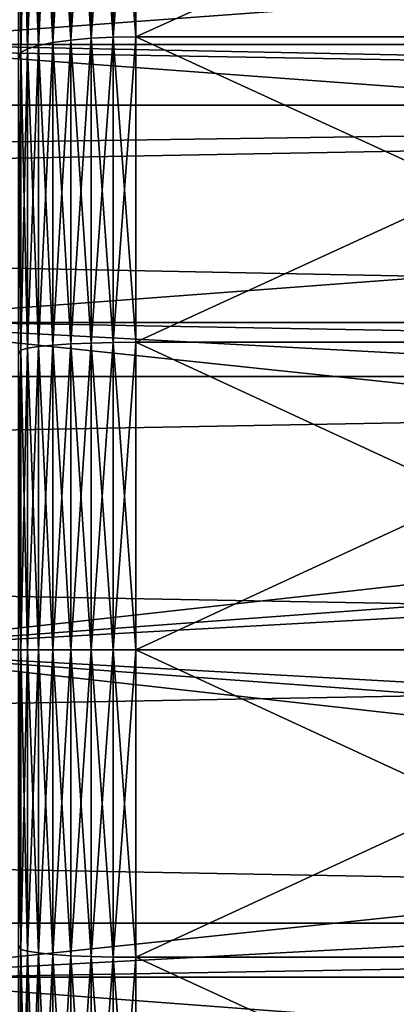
# Model space of a CAD drawing. Header units: metres. Extents: x -17 to 65, y -30 to 30.
# Tile 288 of 413: x 44.5 to 45.5, y -0.9 to 1.6. Entities that reach past the tile are written whole.
import ezdxf

# ---------------------------------------------------------------- set-up
doc = ezdxf.new("R2010")
doc.units = ezdxf.units.M
doc.layers.add('solid_508461', color=7, linetype='CONTINUOUS')

msp = doc.modelspace()

# ---------------------------------------------------------------- linework, layer by layer
at = {"layer": 'solid_508461'}
for points in [[(44, 1.544363, 29.960222), (65, 1.544303, 29.960224), (65, 3.084638, 29.840996)], [(44, 3.08463, 29.840996), (44, 1.544363, 29.960222), (65, 3.084638, 29.840996)], [(44, 3.08463, -29.840996), (65, 3.084638, -29.840996), (65, 1.544303, -29.960224)], [(44, 1.544363, -29.960222), (44, 3.08463, -29.840996), (65, 1.544303, -29.960224)], [(44.587994, 1.549207, -9.283886), (44.633526, 1.555348, -9.320692), (44.633526, 2.319733, -9.160418)], [(44.587994, 2.310572, -9.124245), (44.587994, 1.549207, -9.283886), (44.633526, 2.319733, -9.160418)], [(44.587994, 2.310572, 9.124245), (44.633526, 2.319733, 9.160418), (44.633526, 1.555348, 9.320692)], [(44.633526, 1.555348, -9.320692), (44.685467, 1.559908, -9.348019), (44.685467, 2.326534, -9.187274)], [(44.633526, 2.319733, -9.160418), (44.633526, 1.555348, -9.320692), (44.685467, 2.326534, -9.187274)], [(44.633526, 2.319733, 9.160418), (44.685467, 2.326534, 9.187274), (44.685467, 1.559908, 9.348019)], [(44.633526, 1.555348, 9.320692), (44.633526, 2.319733, 9.160418), (44.685467, 1.559908, 9.348019)], [(44.685467, 1.559908, -9.348019), (44.741821, 1.562711, -9.364815), (44.741821, 2.330714, -9.203781)], [(44.685467, 2.326534, -9.187274), (44.685467, 1.559908, -9.348019), (44.741821, 2.330714, -9.203781)], [(44.685467, 2.326534, 9.187274), (44.741821, 2.330714, 9.203781), (44.741821, 1.562711, 9.364815)], [(44.685467, 1.559908, 9.348019), (44.685467, 2.326534, 9.187274), (44.741821, 1.562711, 9.364815)], [(44.741821, 1.562711, -9.364815), (44.799999, 1.563648, -9.370433), (44.799999, 2.332112, -9.209303)], [(44.741821, 2.330714, -9.203781), (44.741821, 1.562711, -9.364815), (44.799999, 2.332112, -9.209303)], [(44.741821, 2.330714, 9.203781), (44.799999, 2.332112, 9.209303), (44.799999, 1.563648, 9.370433)], [(44.741821, 1.562711, 9.364815), (44.741821, 2.330714, 9.203781), (44.799999, 1.563648, 9.370433)], [(46.5, 2.332112, -9.209303), (44.799999, 2.332112, -9.209303), (44.799999, 1.563648, -9.370433)], [(46.5, 1.563648, -9.370433), (46.5, 2.332112, -9.209303), (44.799999, 1.563648, -9.370433)], [(46.5, 1.563648, 9.370433), (44.799999, 1.563648, 9.370433), (44.799999, 2.332112, 9.209303)], [(46.5, 2.332112, 9.209303), (46.5, 1.563648, 9.370433), (44.799999, 2.332112, 9.209303)], [(44.505764, 1.523903, -9.132253), (44.522858, 1.533175, -9.187817), (44.522858, 2.286663, -9.029827)], [(44.505764, 2.272834, -8.975219), (44.505764, 1.523903, -9.132253), (44.522858, 2.286663, -9.029827)], [(44.505764, 2.272834, 8.975219), (44.522858, 2.286663, 9.029827), (44.522858, 1.533175, 9.187817)], [(44.522858, 1.533175, -9.187817), (44.550625, 1.54172, -9.239018), (44.550625, 2.299406, -9.080149)], [(44.522858, 2.286663, -9.029827), (44.522858, 1.533175, -9.187817), (44.550625, 2.299406, -9.080149)], [(44.522858, 2.286663, 9.029827), (44.550625, 2.299406, 9.080149), (44.550625, 1.54172, 9.239018)], [(44.522858, 1.533175, 9.187817), (44.522858, 2.286663, 9.029827), (44.550625, 1.54172, 9.239018)], [(44.550625, 1.54172, -9.239018), (44.587994, 1.549207, -9.283886), (44.587994, 2.310572, -9.124245)], [(44.550625, 2.299406, -9.080149), (44.550625, 1.54172, -9.239018), (44.587994, 2.310572, -9.124245)], [(44.550625, 2.299406, 9.080149), (44.587994, 2.310572, 9.124245), (44.587994, 1.549207, 9.283886)], [(44.550625, 1.54172, 9.239018), (44.550625, 2.299406, 9.080149), (44.587994, 1.549207, 9.283886)], [(44.587994, 1.549207, 9.283886), (44.587994, 2.310572, 9.124245), (44.633526, 1.555348, 9.320692)], [(44.505764, 1.523903, 9.132253), (44.5, 2.250454, 8.920503), (44.505764, 2.272834, 8.975219)], [(44.505764, 2.272834, -8.975219), (44.5, 2.250446, -8.920505), (44.505764, 1.523903, -9.132253)], [(44.505764, 1.523903, 9.132253), (44.505764, 2.272834, 8.975219), (44.522858, 1.533175, 9.187817)], [(44.505764, 1.523903, 9.132253), (44.5, 1.505854, 9.075926), (44.5, 2.250454, 8.920503)], [(44.505764, 1.523903, -9.132253), (44.5, 2.250446, -8.920505), (44.5, 1.505845, -9.075928)], [(52, 1.389159, -7.878468), (13.5, 1.389214, -7.878456), (13.5, 2.070524, -7.727413)], [(52, 2.070505, -7.727415), (52, 1.389159, -7.878468), (13.5, 2.070524, -7.727413)], [(52, 2.070505, 7.727415), (13.5, 2.070524, 7.727413), (13.5, 1.389214, 7.878456)], [(52, 1.389159, 7.878468), (52, 2.070505, 7.727415), (13.5, 1.389214, 7.878456)], [(35, 1.729163, -6.265776), (51.500004, 1.396535, -6.348204), (51.500004, 1.947275, -6.201461)], [(35, 1.729163, 6.265776), (51.500004, 1.947274, 6.201461), (51.500004, 1.396535, 6.348204)], [(35, 1.160623, 6.395543), (35, 1.729163, 6.265776), (51.500004, 1.396535, 6.348204)], [(35, 1.729163, -6.265776), (35, 1.160623, -6.395543), (51.500004, 1.396535, -6.348204)], [(44.633526, 0.780339, -9.417296), (44.685467, 0.782627, -9.444907), (44.685467, 1.559908, -9.348019)], [(44.633526, 1.555348, -9.320692), (44.633526, 0.780339, -9.417296), (44.685467, 1.559908, -9.348019)], [(44.633526, 1.555348, 9.320692), (44.685467, 1.559908, 9.348019), (44.685467, 0.782627, 9.444907)], [(44.685467, 0.782627, -9.444907), (44.741821, 0.784033, -9.461877), (44.741821, 1.562711, -9.364815)], [(44.685467, 1.559908, -9.348019), (44.685467, 0.782627, -9.444907), (44.741821, 1.562711, -9.364815)], [(44.685467, 1.559908, 9.348019), (44.741821, 1.562711, 9.364815), (44.741821, 0.784033, 9.461877)], [(44.685467, 0.782627, 9.444907), (44.685467, 1.559908, 9.348019), (44.741821, 0.784033, 9.461877)], [(44.741821, 0.784033, -9.461877), (44.799999, 0.784504, -9.467553), (44.799999, 1.563648, -9.370433)], [(44.741821, 1.562711, -9.364815), (44.741821, 0.784033, -9.461877), (44.799999, 1.563648, -9.370433)], [(44.741821, 1.562711, 9.364815), (44.799999, 1.563648, 9.370433), (44.799999, 0.784504, 9.467553)], [(44.741821, 0.784033, 9.461877), (44.741821, 1.562711, 9.364815), (44.799999, 0.784504, 9.467553)], [(46.5, 1.563648, -9.370433), (44.799999, 1.563648, -9.370433), (44.799999, 0.784504, -9.467553)], [(46.5, 0.784504, -9.467553), (46.5, 1.563648, -9.370433), (44.799999, 0.784504, -9.467553)], [(46.5, 0.784504, 9.467553), (44.799999, 0.784504, 9.467553), (44.799999, 1.563648, 9.370433)], [(46.5, 1.563648, 9.370433), (46.5, 0.784504, 9.467553), (44.799999, 1.563648, 9.370433)], [(44, 1.544363, 29.960222), (44, 0, 30), (65, 1.544303, 29.960224)], [(44, 1.544363, -29.960222), (65, 1.544303, -29.960224), (65, 0, -30)], [(44, 1.544363, -29.960222), (65, 0, -30), (44, 0, -30)], [(44, 0, 30), (65, 0, 30), (65, 1.544303, 29.960224)], [(44.505764, 0.764563, -9.226905), (44.522858, 0.769215, -9.283045), (44.522858, 1.533175, -9.187817)], [(44.505764, 1.523903, -9.132253), (44.505764, 0.764563, -9.226905), (44.522858, 1.533175, -9.187817)], [(44.505764, 1.523903, 9.132253), (44.522858, 1.533175, 9.187817), (44.522858, 0.769215, 9.283045)], [(44.522858, 0.769215, -9.283045), (44.550625, 0.773502, -9.334777), (44.550625, 1.54172, -9.239018)], [(44.522858, 1.533175, -9.187817), (44.522858, 0.769215, -9.283045), (44.550625, 1.54172, -9.239018)], [(44.522858, 1.533175, 9.187817), (44.550625, 1.54172, 9.239018), (44.550625, 0.773502, 9.334777)], [(44.522858, 0.769215, 9.283045), (44.522858, 1.533175, 9.187817), (44.550625, 0.773502, 9.334777)], [(44.550625, 0.773502, -9.334777), (44.587994, 0.777258, -9.38011), (44.587994, 1.549207, -9.283886)], [(44.550625, 1.54172, -9.239018), (44.550625, 0.773502, -9.334777), (44.587994, 1.549207, -9.283886)], [(44.550625, 1.54172, 9.239018), (44.587994, 1.549207, 9.283886), (44.587994, 0.777258, 9.38011)], [(44.550625, 0.773502, 9.334777), (44.550625, 1.54172, 9.239018), (44.587994, 0.777258, 9.38011)], [(44.587994, 0.777258, -9.38011), (44.633526, 0.780339, -9.417296), (44.633526, 1.555348, -9.320692)], [(44.587994, 1.549207, -9.283886), (44.587994, 0.777258, -9.38011), (44.633526, 1.555348, -9.320692)], [(44.587994, 1.549207, 9.283886), (44.633526, 1.555348, 9.320692), (44.633526, 0.780339, 9.417296)], [(44.587994, 0.777258, 9.38011), (44.587994, 1.549207, 9.283886), (44.633526, 0.780339, 9.417296)], [(44.633526, 0.780339, 9.417296), (44.633526, 1.555348, 9.320692), (44.685467, 0.782627, 9.444907)], [(44.505764, 0.764563, 9.226905), (44.5, 1.505854, 9.075926), (44.505764, 1.523903, 9.132253)], [(44.505764, 1.523903, -9.132253), (44.5, 1.505845, -9.075928), (44.505764, 0.764563, -9.226905)], [(44.505764, 0.764563, 9.226905), (44.505764, 1.523903, 9.132253), (44.522858, 0.769215, 9.283045)], [(44.505764, 0.764563, 9.226905), (44.5, 0.753388, 9.169094), (44.5, 1.505854, 9.075926)], [(44.505764, 0.764563, -9.226905), (44.5, 1.505845, -9.075928), (44.5, 0.753381, -9.169095)], [(52, 0.697224, -7.969552), (13.5, 0.697233, -7.969556), (13.5, 1.389214, -7.878456)], [(52, 1.389159, -7.878468), (52, 0.697224, -7.969552), (13.5, 1.389214, -7.878456)], [(52, 1.389159, 7.878468), (13.5, 1.389214, 7.878456), (13.5, 0.697233, 7.969556)], [(52, 0.697224, 7.969552), (52, 1.389159, 7.878468), (13.5, 0.697233, 7.969556)], [(35, 1.160623, 6.395543), (51.500004, 1.396535, 6.348204), (51.500004, 0.834936, 6.446152)], [(35, 1.160623, -6.395543), (44, 0.834936, -6.446152), (51.500004, 1.396535, -6.348204)], [(44, 0.834936, -6.446152), (51.500004, 0.834936, -6.446152), (51.500004, 1.396535, -6.348204)], [(35, 1.160623, 6.395543), (51.500004, 0.834936, 6.446152), (44, 0.834936, 6.446152)], [(44, 0, 6.928203), (44, 0.834936, 6.446152), (51.500004, 0.834936, 6.446152)], [(44, 0, 6.928203), (51.500004, 0.834936, 6.446152), (51.696056, 0.425534, 6.682521)], [(51.695812, 0.426005, -6.682249), (51.500004, 0.834936, -6.446152), (44, 0.834936, -6.446152)], [(51.695812, 0.426005, -6.682249), (44, 0.834936, -6.446152), (51.928207, 0, -6.928203)], [(44, 0, -6.928203), (51.928207, 0, -6.928203), (44, 0.834936, -6.446152)], [(44.587994, 0.777258, 9.38011), (44.633526, 0.780339, 9.417296), (44.633526, 0, 9.449572)], [(44.633526, 0.780339, -9.417296), (44.587994, 0, -9.412257), (44.633526, 0, -9.449572)], [(44.587994, 0.777258, -9.38011), (44.587994, 0, -9.412257), (44.633526, 0.780339, -9.417296)], [(44.633526, 0.780339, 9.417296), (44.685467, 0.782627, 9.444907), (44.685467, 0, 9.477277)], [(44.685467, 0.782627, -9.444907), (44.633526, 0, -9.449572), (44.685467, 0, -9.477277)], [(44.633526, 0.780339, -9.417296), (44.633526, 0, -9.449572), (44.685467, 0.782627, -9.444907)], [(44.633526, 0.780339, 9.417296), (44.685467, 0, 9.477277), (44.633526, 0, 9.449572)], [(44.685467, 0.782627, 9.444907), (44.741821, 0.784033, 9.461877), (44.741821, 0, 9.494305)], [(44.741821, 0.784033, -9.461877), (44.685467, 0, -9.477277), (44.741821, 0, -9.494305)], [(44.685467, 0.782627, -9.444907), (44.685467, 0, -9.477277), (44.741821, 0.784033, -9.461877)], [(44.685467, 0.782627, 9.444907), (44.741821, 0, 9.494305), (44.685467, 0, 9.477277)], [(44.741821, 0.784033, 9.461877), (44.799999, 0.784504, 9.467553), (44.799999, 0, 9.5)], [(44.741821, 0, -9.494305), (44.799999, 0, -9.5), (44.799999, 0.784504, -9.467553)], [(44.741821, 0.784033, -9.461877), (44.741821, 0, -9.494305), (44.799999, 0.784504, -9.467553)], [(44.741821, 0.784033, 9.461877), (44.799999, 0, 9.5), (44.741821, 0, 9.494305)], [(44.799999, 0.784504, 9.467553), (46.5, 0, 9.5), (44.799999, 0, 9.5)], [(46.5, 0.784504, -9.467553), (44.799999, 0, -9.5), (46.5, 0, -9.5)], [(46.5, 0.784504, -9.467553), (44.799999, 0.784504, -9.467553), (44.799999, 0, -9.5)], [(46.5, 0.784504, 9.467553), (46.5, 0, 9.5), (44.799999, 0.784504, 9.467553)], [(44.505764, 0.764563, -9.226905), (44.5, 0.753381, -9.169095), (44.5, 0, -9.2)], [(44.505764, 0.764563, -9.226905), (44.5, 0, -9.2), (44.505764, 0, -9.258527)], [(44.505764, 0.764563, 9.226905), (44.505764, 0, 9.258527), (44.5, 0.753388, 9.169094)], [(44.505764, 0.764563, 9.226905), (44.522858, 0.769215, 9.283045), (44.522858, 0, 9.314859)], [(44.522858, 0.769215, -9.283045), (44.505764, 0, -9.258527), (44.522858, 0, -9.314859)], [(44.505764, 0.764563, -9.226905), (44.505764, 0, -9.258527), (44.522858, 0.769215, -9.283045)], [(44.505764, 0.764563, 9.226905), (44.522858, 0, 9.314859), (44.505764, 0, 9.258527)], [(44.522858, 0.769215, 9.283045), (44.550625, 0.773502, 9.334777), (44.550625, 0, 9.366769)], [(44.550625, 0.773502, -9.334777), (44.522858, 0, -9.314859), (44.550625, 0, -9.366769)], [(44.522858, 0.769215, -9.283045), (44.522858, 0, -9.314859), (44.550625, 0.773502, -9.334777)], [(44.522858, 0.769215, 9.283045), (44.550625, 0, 9.366769), (44.522858, 0, 9.314859)], [(44.550625, 0.773502, 9.334777), (44.587994, 0.777258, 9.38011), (44.587994, 0, 9.412257)], [(44.587994, 0.777258, -9.38011), (44.550625, 0, -9.366769), (44.587994, 0, -9.412257)], [(44.550625, 0.773502, -9.334777), (44.550625, 0, -9.366769), (44.587994, 0.777258, -9.38011)], [(44.550625, 0.773502, 9.334777), (44.587994, 0, 9.412257), (44.550625, 0, 9.366769)], [(44.587994, 0.777258, 9.38011), (44.633526, 0, 9.449572), (44.587994, 0, 9.412257)], [(44.505764, 0, 9.258527), (44.5, 0, 9.2), (44.5, 0.753388, 9.169094)], [(52, 0.697224, 7.969552), (13.5, 0.697233, 7.969556), (13.5, 0, 8)], [(52, 0, -8), (13.5, 0, -8), (13.5, 0.697233, -7.969556)], [(52, 0.697224, -7.969552), (52, 0, -8), (13.5, 0.697233, -7.969556)], [(52, 0.697224, 7.969552), (13.5, 0, 8), (52, 0, 8)], [(44, 0, 6.928203), (51.696056, 0.425534, 6.682521), (51.928207, 0, 6.928203)], [(52, 0, 8), (13.5, 0, 8), (13.5, -0.697233, 7.969556)], [(52, -0.697224, 7.969552), (52, 0, 8), (13.5, -0.697233, 7.969556)], [(52, -0.697224, -7.969552), (13.5, -0.697233, -7.969556), (13.5, 0, -8)], [(52, 0, -8), (52, -0.697224, -7.969552), (13.5, 0, -8)], [(44, 0, -6.928203), (44, -0.834936, -6.446152), (51.500004, -0.834936, -6.446152)], [(44, 0, -6.928203), (51.500004, -0.834936, -6.446152), (51.696056, -0.425534, -6.682521)], [(51.695812, -0.426005, 6.682249), (44, -0.834936, 6.446152), (51.928207, 0, 6.928203)], [(44, 0, 6.928203), (51.928207, 0, 6.928203), (44, -0.834936, 6.446152)], [(44, 0, -6.928203), (51.696056, -0.425534, -6.682521), (51.928207, 0, -6.928203)], [(44, -1.544363, 29.960222), (65, -1.544303, 29.960224), (65, 0, 30)], [(44, 0, 30), (44, -1.544363, 29.960222), (65, 0, 30)], [(44, 0, -30), (65, 0, -30), (65, -1.544303, -29.960224)], [(44, -1.544363, -29.960222), (44, 0, -30), (65, -1.544303, -29.960224)], [(44.505764, 0, -9.258527), (44.5, 0, -9.2), (44.5, -0.753388, -9.169094)], [(44.505764, 0, -9.258527), (44.5, -0.753388, -9.169094), (44.505764, -0.764563, -9.226905)], [(44.505764, -0.764563, -9.226905), (44.522858, -0.769215, -9.283045), (44.522858, 0, -9.314859)], [(44.505764, 0, -9.258527), (44.505764, -0.764563, -9.226905), (44.522858, 0, -9.314859)], [(44.522858, -0.769215, -9.283045), (44.550625, -0.773502, -9.334777), (44.550625, 0, -9.366769)], [(44.522858, 0, -9.314859), (44.522858, -0.769215, -9.283045), (44.550625, 0, -9.366769)], [(44.550625, -0.773502, -9.334777), (44.587994, -0.777258, -9.38011), (44.587994, 0, -9.412257)], [(44.550625, 0, -9.366769), (44.550625, -0.773502, -9.334777), (44.587994, 0, -9.412257)], [(44.587994, -0.777258, -9.38011), (44.633526, -0.780339, -9.417296), (44.633526, 0, -9.449572)], [(44.587994, 0, -9.412257), (44.587994, -0.777258, -9.38011), (44.633526, 0, -9.449572)], [(44.633526, -0.780339, -9.417296), (44.685467, -0.782627, -9.444907), (44.685467, 0, -9.477277)], [(44.633526, 0, -9.449572), (44.633526, -0.780339, -9.417296), (44.685467, 0, -9.477277)], [(44.685467, -0.782627, -9.444907), (44.741821, -0.784033, -9.461877), (44.741821, 0, -9.494305)], [(44.685467, 0, -9.477277), (44.685467, -0.782627, -9.444907), (44.741821, 0, -9.494305)], [(44.741821, -0.784033, -9.461877), (44.799999, -0.784504, -9.467553), (44.799999, 0, -9.5)], [(44.741821, 0, -9.494305), (44.741821, -0.784033, -9.461877), (44.799999, 0, -9.5)], [(46.5, 0, -9.5), (44.799999, 0, -9.5), (44.799999, -0.784504, -9.467553)], [(46.5, -0.784504, -9.467553), (46.5, 0, -9.5), (44.799999, -0.784504, -9.467553)], [(44.505764, -0.764563, 9.226905), (44.5, -0.753381, 9.169095), (44.5, 0, 9.2)], [(44.505764, -0.764563, 9.226905), (44.5, 0, 9.2), (44.505764, 0, 9.258527)], [(44.505764, 0, 9.258527), (44.522858, 0, 9.314859), (44.522858, -0.769215, 9.283045)], [(44.505764, -0.764563, 9.226905), (44.505764, 0, 9.258527), (44.522858, -0.769215, 9.283045)], [(44.522858, 0, 9.314859), (44.550625, 0, 9.366769), (44.550625, -0.773502, 9.334777)], [(44.522858, -0.769215, 9.283045), (44.522858, 0, 9.314859), (44.550625, -0.773502, 9.334777)], [(44.550625, 0, 9.366769), (44.587994, 0, 9.412257), (44.587994, -0.777258, 9.38011)], [(44.550625, -0.773502, 9.334777), (44.550625, 0, 9.366769), (44.587994, -0.777258, 9.38011)], [(44.587994, 0, 9.412257), (44.633526, 0, 9.449572), (44.633526, -0.780339, 9.417296)], [(44.587994, -0.777258, 9.38011), (44.587994, 0, 9.412257), (44.633526, -0.780339, 9.417296)], [(44.633526, 0, 9.449572), (44.685467, 0, 9.477277), (44.685467, -0.782627, 9.444907)], [(44.633526, -0.780339, 9.417296), (44.633526, 0, 9.449572), (44.685467, -0.782627, 9.444907)], [(44.685467, 0, 9.477277), (44.741821, 0, 9.494305), (44.741821, -0.784033, 9.461877)], [(44.685467, -0.782627, 9.444907), (44.685467, 0, 9.477277), (44.741821, -0.784033, 9.461877)], [(44.741821, 0, 9.494305), (44.799999, 0, 9.5), (44.799999, -0.784504, 9.467553)], [(44.741821, -0.784033, 9.461877), (44.741821, 0, 9.494305), (44.799999, -0.784504, 9.467553)], [(46.5, -0.784504, 9.467553), (44.799999, -0.784504, 9.467553), (44.799999, 0, 9.5)], [(46.5, 0, 9.5), (46.5, -0.784504, 9.467553), (44.799999, 0, 9.5)], [(51.695812, -0.426005, 6.682249), (51.500004, -0.834936, 6.446152), (44, -0.834936, 6.446152)], [(52, -0.697224, 7.969552), (13.5, -0.697233, 7.969556), (13.5, -1.389214, 7.878456)], [(52, -1.389159, 7.878468), (52, -0.697224, 7.969552), (13.5, -1.389214, 7.878456)], [(52, -0.697224, -7.969552), (52, -1.389159, -7.878468), (13.5, -0.697233, -7.969556)], [(52, -1.389159, -7.878468), (13.5, -1.389214, -7.878456), (13.5, -0.697233, -7.969556)], [(44.505764, -0.764563, 9.226905), (44.5, -1.505845, 9.075928), (44.5, -0.753381, 9.169095)], [(44.505764, -0.764563, -9.226905), (44.5, -0.753388, -9.169094), (44.5, -1.505854, -9.075926)], [(44.505764, -0.764563, -9.226905), (44.5, -1.505854, -9.075926), (44.505764, -1.523903, -9.132253)], [(44.505764, -1.523903, 9.132253), (44.5, -1.505845, 9.075928), (44.505764, -0.764563, 9.226905)], [(44.505764, -0.764563, 9.226905), (44.522858, -0.769215, 9.283045), (44.522858, -1.533175, 9.187817)], [(44.505764, -1.523903, 9.132253), (44.505764, -0.764563, 9.226905), (44.522858, -1.533175, 9.187817)], [(44.505764, -0.764563, -9.226905), (44.505764, -1.523903, -9.132253), (44.522858, -0.769215, -9.283045)], [(44.505764, -1.523903, -9.132253), (44.522858, -1.533175, -9.187817), (44.522858, -0.769215, -9.283045)], [(44.522858, -0.769215, 9.283045), (44.550625, -0.773502, 9.334777), (44.550625, -1.54172, 9.239018)], [(44.522858, -1.533175, 9.187817), (44.522858, -0.769215, 9.283045), (44.550625, -1.54172, 9.239018)], [(44.522858, -0.769215, -9.283045), (44.522858, -1.533175, -9.187817), (44.550625, -0.773502, -9.334777)], [(44.522858, -1.533175, -9.187817), (44.550625, -1.54172, -9.239018), (44.550625, -0.773502, -9.334777)], [(44.550625, -0.773502, 9.334777), (44.587994, -0.777258, 9.38011), (44.587994, -1.549207, 9.283886)], [(44.550625, -1.54172, 9.239018), (44.550625, -0.773502, 9.334777), (44.587994, -1.549207, 9.283886)], [(44.550625, -0.773502, -9.334777), (44.550625, -1.54172, -9.239018), (44.587994, -0.777258, -9.38011)], [(44.550625, -1.54172, -9.239018), (44.587994, -1.549207, -9.283886), (44.587994, -0.777258, -9.38011)], [(44.587994, -0.777258, 9.38011), (44.633526, -0.780339, 9.417296), (44.633526, -1.555348, 9.320692)], [(44.587994, -1.549207, 9.283886), (44.587994, -0.777258, 9.38011), (44.633526, -1.555348, 9.320692)], [(44.587994, -0.777258, -9.38011), (44.587994, -1.549207, -9.283886), (44.633526, -0.780339, -9.417296)], [(44.587994, -1.549207, -9.283886), (44.633526, -1.555348, -9.320692), (44.633526, -0.780339, -9.417296)], [(44.633526, -0.780339, 9.417296), (44.685467, -0.782627, 9.444907), (44.685467, -1.559908, 9.348019)], [(44.633526, -1.555348, 9.320692), (44.633526, -0.780339, 9.417296), (44.685467, -1.559908, 9.348019)], [(44.633526, -0.780339, -9.417296), (44.633526, -1.555348, -9.320692), (44.685467, -0.782627, -9.444907)], [(44.633526, -1.555348, -9.320692), (44.685467, -1.559908, -9.348019), (44.685467, -0.782627, -9.444907)], [(44.685467, -0.782627, 9.444907), (44.741821, -0.784033, 9.461877), (44.741821, -1.562711, 9.364815)], [(44.685467, -1.559908, 9.348019), (44.685467, -0.782627, 9.444907), (44.741821, -1.562711, 9.364815)], [(44.685467, -0.782627, -9.444907), (44.685467, -1.559908, -9.348019), (44.741821, -0.784033, -9.461877)], [(44.685467, -1.559908, -9.348019), (44.741821, -1.562711, -9.364815), (44.741821, -0.784033, -9.461877)], [(44.741821, -0.784033, 9.461877), (44.799999, -0.784504, 9.467553), (44.799999, -1.563648, 9.370433)], [(44.741821, -1.562711, 9.364815), (44.741821, -0.784033, 9.461877), (44.799999, -1.563648, 9.370433)], [(44.741821, -0.784033, -9.461877), (44.741821, -1.562711, -9.364815), (44.799999, -0.784504, -9.467553)], [(44.741821, -1.562711, -9.364815), (44.799999, -1.563648, -9.370433), (44.799999, -0.784504, -9.467553)], [(46.5, -1.563648, 9.370433), (44.799999, -1.563648, 9.370433), (44.799999, -0.784504, 9.467553)], [(46.5, -0.784504, 9.467553), (46.5, -1.563648, 9.370433), (44.799999, -0.784504, 9.467553)], [(46.5, -0.784504, -9.467553), (44.799999, -0.784504, -9.467553), (44.799999, -1.563648, -9.370433)], [(46.5, -1.563648, -9.370433), (46.5, -0.784504, -9.467553), (44.799999, -1.563648, -9.370433)], [(51.500004, -0.834936, -6.446152), (44, -0.834936, -6.446152), (35, -1.160623, -6.395543)], [(51.500004, -1.396535, -6.348204), (51.500004, -0.834936, -6.446152), (35, -1.160623, -6.395543)], [(44, -0.834936, 6.446152), (51.500004, -1.396535, 6.348204), (35, -1.160623, 6.395543)], [(44, -0.834936, 6.446152), (51.500004, -0.834936, 6.446152), (51.500004, -1.396535, 6.348204)]]:
    msp.add_3dface(points, dxfattribs=at)

doc.saveas('drawing.dxf')
